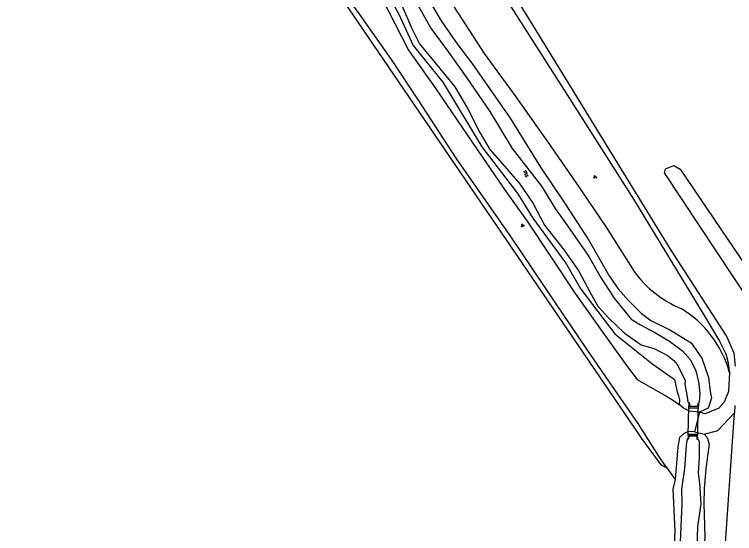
# Model space of a CAD drawing. Extents: x 126000 to 131009, y 393000 to 395500.
# Drawn here: x 129862.7 to 130043.4, y 393932.5 to 394062.8 of the extents above; entities that cross this region are included whole.
import ezdxf

# ---------------------------------------------------------------- set-up
doc = ezdxf.new("R2010")
doc.units = 0
for name, color, linetype in [('gg-knt-onverhard', 7, 'Continuous'), ('gg-kntw-bovenkant insteek waterloop', 7, 'Continuous'), ('gg-kntw-waterlijn', 7, 'Continuous'), ('gg-kwrk-duiker nz buis', 7, 'Continuous'), ('gt-grn-groengrens', 7, 'Continuous'), ('gt-symb-groenvak', 7, 'Continuous'), ('gt-symb-watersymbool', 7, 'Continuous'), ('gx-grn-maaiveld', 7, 'Continuous')]:
    doc.layers.add(name, color=color, linetype=linetype)

# ---------------------------------------------------------------- blocks, each defined once
blk = doc.blocks.new('gt0-GRVAK')
at = {"layer": 'gt-symb-groenvak'}
for p, q in [((-0.11, 0.19), (-0.23, 0.24)), ((-0.18, 0.15), (0.09, 0.15)), ((-0.09, 0.21), (-0.16, 0.32)), ((-0.05, 0.21), (-0.05, 0.39)), ((0, 0.21), (0.06, 0.32)), ((0.01, 0.19), (0.13, 0.24)), ((0.26, -0.05), (0.2, 0.06)), ((0.3, -0.05), (0.3, 0.13)), ((0.35, -0.05), (0.41, 0.06)), ((-0.25, -0.23), (-0.36, -0.18)), ((-0.32, -0.26), (-0.05, -0.26)), ((-0.23, -0.21), (-0.29, -0.1)), ((-0.18, -0.2), (-0.18, -0.02)), ((-0.14, -0.21), (-0.07, -0.1)), ((-0.12, -0.23), (0, -0.18)), ((0.24, -0.07), (0.12, -0.02)), ((0.17, -0.11), (0.44, -0.11)), ((0.37, -0.07), (0.49, -0.02))]:
    blk.add_line(p, q, dxfattribs=at)
blk = doc.blocks.new('gt0-WA')
at = {"layer": 'gt-symb-watersymbool'}
for centre, start, end in [((-0.32, 0.02), 28.0725, 151.9275), ((0.43, 0.42), 208.0725, 331.9275), ((-0.32, -0.43), 28.0725, 151.9275), ((0.43, -0.03), 208.0725, 331.9275)]:
    blk.add_arc(centre, 0.425, start, end, dxfattribs=at)

msp = doc.modelspace()

# ---------------------------------------------------------------- linework, layer by layer
at = {"layer": 'gg-knt-onverhard'}
for points in [[(129894.31, 394196.22), (129896.31, 394192.61), (129901.75, 394189), (129910.84, 394185.19), (129916.28, 394182.04), (129919.73, 394177.28), (129926.71, 394165.7), (129940.44, 394141.68), (129953.78, 394120.89), (129956.62, 394116.52), (129960.53, 394112.07), (129963.17, 394106.8), (129964.85, 394102.89), (129973.21, 394089.08), (129984.87, 394068.67), (130001.93, 394041.69), (130018.03, 394016.45), (130035.46, 393987.64), (130039.61, 393980.86), (130041.19, 393977.62), (130041.72, 393975.69), (130042.13, 393972.92)], [(130042.13, 393972.92), (130041.85, 393968.22), (130040.8, 393965.5), (130039.39, 393964.05), (130036.02, 393962.61), (130034.59, 393962.97)], [(130035.75, 393957.53), (130039.18, 393958.44), (130043.32, 393962.81)]]:
    msp.add_lwpolyline(points, dxfattribs=at)
at = {"layer": 'gg-kntw-bovenkant insteek waterloop'}
msp.add_line((130033.36, 393958.1), (130035.75, 393957.53), dxfattribs=at)
for points in [[(129954.25, 394070.86), (129954.73, 394070.07), (129956.35, 394067.98), (129959.08, 394063.03), (129962.76, 394054.99), (129970.23, 394045.81), (129980, 394029.61), (129989.04, 394017.75), (129992.74, 394011.71), (130001.07, 394000.43), (130004.79, 393993.83), (130013.38, 393982.66), (130022.56, 393975.33), (130028.29, 393971.23), (130029.01, 393968.07), (130029.34, 393967.09), (130029.58, 393966.1), (130029.44, 393964.95)], [(129967.32, 394065.26), (129969.78, 394061.21), (129973.99, 394055.18), (129977.45, 394050.57), (129987.08, 394036.76), (129994.72, 394024.45), (130000.9, 394015.29), (130006.93, 394006.02), (130011.94, 393997.2), (130014.17, 393993.97), (130016.79, 393991.05), (130020, 393987.73), (130022.34, 393986.03), (130027.28, 393983.6), (130032.45, 393980.39), (130035.18, 393976.55), (130036.86, 393971.69), (130037.24, 393968.16), (130037.62, 393966.5), (130036.76, 393964.03), (130035.99, 393963.66), (130034.59, 393962.97)], [(130034.59, 393962.97), (130032.09, 393963.3), (130030.54, 393964.05), (130029.44, 393964.95)], [(130033.36, 393958.1), (130031.75, 393958.17), (130030.57, 393957.61), (130029.6, 393956.69), (130029.15, 393954.32), (130028.85, 393951.23), (130028.46, 393946.08)], [(130035.75, 393957.53), (130036.53, 393956.65), (130036.98, 393955.01), (130036.61, 393951.98), (130036.17, 393948.76), (130035.76, 393943.89), (130035.64, 393940.12), (130035.88, 393931.7), (130034.05, 393901.58), (130034.31, 393900.54), (130034.62, 393899.31)], [(130028.46, 393946.08), (130027.9, 393943.68), (130028.06, 393940.27), (130028.41, 393933.1), (130026.59, 393897.17), (130029.28, 393893.03), (130029.74, 393892.45)]]:
    msp.add_lwpolyline(points, dxfattribs=at)
at = {"layer": 'gg-kntw-waterlijn'}
for points in [[(129962.79, 394067.32), (129967.22, 394059.39), (129971.64, 394053.32), (129976.16, 394046.97), (129981.98, 394038.41), (129987.58, 394029.18), (129994.91, 394019.71), (129998.37, 394014.11), (130001.43, 394009.78), (130006.78, 394002.09), (130009.94, 393996.65), (130013.16, 393991.59), (130017.42, 393986.37), (130019.62, 393984.98), (130023.56, 393982.95), (130027.08, 393980.86), (130030.28, 393978.37), (130032.3, 393976.16), (130033.64, 393973.39), (130034.38, 393970.24), (130034.64, 393967.63), (130034.53, 393965.65), (130034.36, 393965.13)], [(129959.83, 394065.27), (129962.41, 394059.25), (129964.37, 394055.38), (129967.52, 394051.58), (129973.18, 394044.62), (129976.58, 394038.95), (129979.52, 394033.15), (129982.01, 394028.93), (129985.69, 394024.72), (129989.42, 394020.35), (129992.88, 394015.32), (129995.66, 394009.95), (130000.59, 394003.68), (130004.32, 393998.41), (130007.09, 393993.18), (130009.1, 393989.6), (130011.85, 393986.56), (130015.71, 393982.93), (130019.93, 393979.94), (130023.08, 393978.98), (130026.48, 393977.28), (130028.13, 393975.95), (130028.99, 393974.93), (130029.81, 393973.35), (130030.95, 393970.96), (130030.93, 393970.07), (130031.29, 393967.86), (130031.64, 393965.57), (130031.97, 393965.26)], [(130031.7, 393956.37), (130031.56, 393956.32), (130031.42, 393955.8), (130031.25, 393954.64), (130030.78, 393948.85), (130030.03, 393943.66), (130030.13, 393939.99), (130028.4, 393899.76), (130028.9, 393897.77), (130030.07, 393895.59), (130031.27, 393894.6)], [(130034.13, 393956.26), (130034.36, 393956.03), (130034.47, 393955.58), (130034.5, 393951.83), (130034.27, 393947.73), (130034.54, 393945.17), (130034.89, 393940.03), (130034.07, 393934.27), (130032.84, 393898.95), (130033.32, 393897.49)]]:
    msp.add_lwpolyline(points, dxfattribs=at)
at = {"layer": 'gg-kwrk-duiker nz buis'}
msp.add_line((130031.94, 393964.45), (130034.14, 393964.39), dxfattribs=at)
msp.add_lwpolyline([(130034.14, 393964.39), (130034.09, 393957.13), (130031.76, 393957.15), (130031.94, 393964.45)], dxfattribs=at)
at = {"layer": 'gt-grn-groengrens'}
msp.add_lwpolyline([(130036.66, 393897.81), (130039.22, 393906.16), (130040.78, 393910.71), (130041.58, 393916.72), (130040.76, 393925.36), (130043.32, 393962.81)], dxfattribs=at)
at = {"layer": 'gx-grn-maaiveld'}
for p, q in [((130043.44, 393964.69), (130043.32, 393962.81)), ((130034.59, 393962.97), (130033.36, 393958.1)), ((130026.4, 393949.04), (130028.46, 393946.08))]:
    msp.add_line(p, q, dxfattribs=at)
for points in [[(129828.16, 394238.58), (129835.99, 394226.94), (129848.63, 394208.26), (129860.51, 394190.45), (129870.97, 394175.79), (129890.41, 394147.11), (129904.29, 394126.94), (129917.62, 394107.14), (129931.95, 394086.3), (129937.27, 394077.96), (130019.66, 393956.92), (130020.02, 393956.43)], [(130043.62, 393974.52), (130043.28, 393977.79), (130041.36, 393982.13), (130027.31, 394003.92), (129992.89, 394060), (129976.67, 394086.31), (129974.07, 394090.92), (129973.15, 394093.06), (129970.39, 394097.28), (129965.48, 394106.26), (129963.94, 394110.63), (129961.64, 394113.86), (129958.05, 394117.79), (129952.4, 394126.38), (129943.76, 394139.48), (129942.01, 394143.13), (129939.26, 394148.33), (129932.68, 394159.2), (129921.9, 394178.21), (129918.79, 394182.2), (129914.72, 394185.45), (129909.81, 394187.9), (129904.6, 394190.2), (129898.7, 394194.34)], [(130026.4, 393949.04), (130024.35, 393951.97), (130019.16, 393960.19), (130011.08, 393971.88), (130005.98, 393979.28), (129998.66, 393990.18), (129987.28, 394007.11), (129973.58, 394026.7), (129964.07, 394041.32), (129957.31, 394051.48), (129949.41, 394062.81), (129940.85, 394074.61), (129934.85, 394084.01), (129925.44, 394097.8), (129916.26, 394110.82), (129904.87, 394127.23), (129903.55, 394129.37)], [(129963.21, 394082.49), (129967.38, 394076.66), (129973.06, 394064.58), (129980.53, 394052.96), (129988.53, 394042.09), (129996.37, 394031), (130003.58, 394020.64), (130011.19, 394009.41), (130018.18, 393998.33)], [(129953.42, 394070.45), (129954.21, 394069.22), (129954.75, 394067.26), (129961.62, 394053.87), (129968.31, 394044.39), (129978.95, 394028.68), (129986.28, 394018.01), (129991.37, 394010.96), (130003.37, 393992.79), (130010.54, 393982.66), (130016.49, 393974.38), (130018.93, 393971.23), (130022.3, 393969.25), (130026.09, 393967.09), (130027.81, 393966.1), (130029.44, 393964.95)], [(130026.03, 394024.08), (130028.15, 394024.87), (130029.74, 394023.94), (130051.7, 393991.53), (130051.04, 393988.75), (130049.32, 393988.23), (130047.6, 393990.08), (130025.77, 394023.02), (130026.03, 394024.08)], [(130034.36, 393965.13), (130034.27, 393963.92), (130031.9, 393964.03), (130031.97, 393965.26)], [(130034.36, 393965.13), (130034.13, 393965.16), (130034.11, 393964.43), (130032.12, 393964.49), (130032.14, 393965.24), (130031.97, 393965.26)], [(130020.02, 393956.43), (130024.9, 393949.77), (130026.4, 393949.04)], [(130034.13, 393956.26), (130034.11, 393957.37), (130031.74, 393957.53), (130031.7, 393956.37)], [(130031.7, 393956.37), (130031.93, 393956.32), (130031.94, 393957.11), (130033.91, 393957.09), (130033.92, 393956.27), (130034.13, 393956.26)]]:
    msp.add_lwpolyline(points, dxfattribs=at)
for centre, radius, start, end in [((130040.51, 394014.48), 27.56, 215.8594, 247.5929), ((130015.78, 393965.66), 27.33, 15.4009, 58.6348)]:
    msp.add_arc(centre, radius, start, end, dxfattribs=at)

# ---------------------------------------------------------------- block references
at = {"layer": 'gt-symb-groenvak'}
for p in [(130008.38, 394022.03), (129990.19, 394009.85)]:
    msp.add_blockref('gt0-GRVAK', p, dxfattribs=at)
at = {"layer": 'gt-symb-watersymbool', "rotation": -57.53320054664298}
msp.add_blockref('gt0-WA', (129991.02, 394022.87), dxfattribs=at)

doc.saveas('drawing.dxf')
